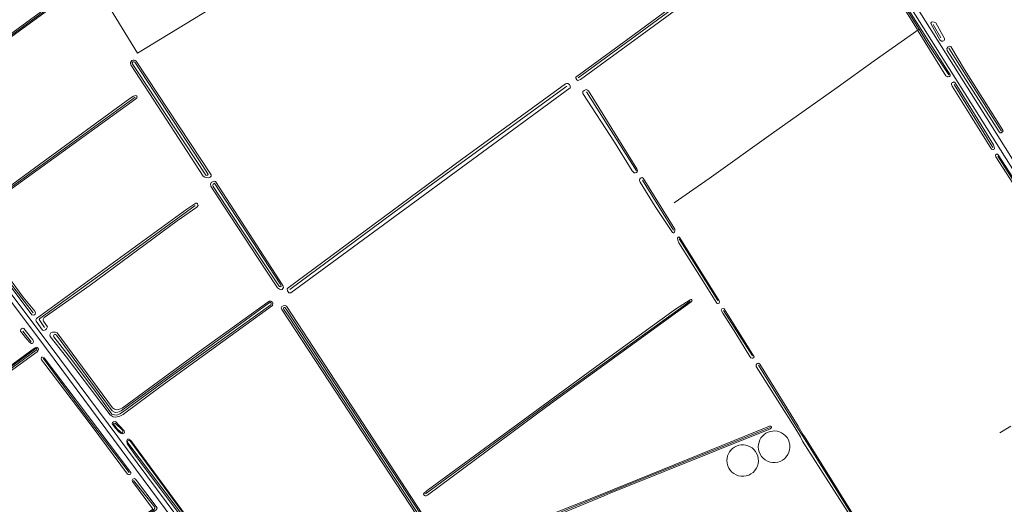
# Model space of a CAD drawing. Extents: x 177628 to 188968, y 384226 to 390673.
# Tile 346 of 393: x 186355 to 186983, y 386524 to 386833. Entities that reach past the tile are written whole.
import ezdxf

# ---------------------------------------------------------------- set-up
doc = ezdxf.new("R2010")
doc.units = 0
for name, color, linetype, lineweight in [('B02_T', 14, 'Continuous', 9), ('B14_F', 14, 'Continuous', 9), ('T04_F', 253, 'HAAG', 9), ('T07_F', 253, 'Continuous', 9), ('T09_F', 253, 'Continuous', 9), ('V00_T', 8, 'Continuous', 9), ('V06_F', 8, 'Continuous', 9), ('W01_F', 253, 'Continuous', 9)]:
    doc.layers.add(name, color=color, linetype=linetype, lineweight=lineweight)
doc.linetypes.add('HAAG', pattern='A,4,-1,[5,TOPOCAD.SHX,S=0.35,R=0,X=-0.35,Y=-0.35],-1', length=6)

msp = doc.modelspace()

# ---------------------------------------------------------------- linework, layer by layer
at = {"layer": 'B02_T', "linetype": 'Continuous'}
msp.add_lwpolyline([(186411.997, 386840.943), (186489.551, 386888.368), (186507.332, 386859.291), (186429.778, 386811.866), (186411.997, 386840.943)], dxfattribs=at)
at = {"layer": 'B14_F', "linetype": 'Continuous'}
for centre, radius, start, end in [((186835.976, 386560.719), 10.096, 45.004162, 179.996004), ((186835.976, 386560.72), 10.096, 180.002153, 44.998013), ((186815.909, 386551.886), 10.042, 44.99986, 179.997578), ((186815.909, 386551.886), 10.042, 179.997166, 45.000273)]:
    msp.add_arc(centre, radius, start, end, dxfattribs=at)
at = {"layer": 'T04_F', "linetype": 'HAAG'}
msp.add_lwpolyline([(186986.907, 386573.805), (186979.903, 386569.514)], dxfattribs=at)
at = {"layer": 'T07_F', "linetype": 'Continuous'}
for points in [[(186273.13, 386767.287), (186273.982, 386768.587), (186384.795, 386849.379), (186385.213, 386850.417), (186384.545, 386851.617), (186344.496, 386912.444)], [(186873.345, 386914.823), (186797.828, 386859.924), (186711.042, 386796.084)], [(186907.025, 386861.491), (186928.484, 386827.105)], [(186937.438, 386830.157), (186942.435, 386821.658)], [(186772.215, 386716.357), (186794.562, 386732.006), (186833.978, 386760.28), (186876.191, 386790.011), (186899.704, 386807.04), (186928.484, 386827.105)], [(186928.484, 386827.105), (186934.136, 386818.048), (186947.351, 386798.139)], [(186947.387, 386815.09), (186980.973, 386762.116)], [(186703.792, 386790.731), (186615.675, 386726.715), (186527.036, 386660.992)], [(186950.877, 386791.951), (186975.539, 386751.773)], [(186716.326, 386787.164), (186748.226, 386736.849)], [(186428.222, 386783.741), (186367.432, 386739.568), (186319.669, 386705.162), (186319.178, 386705.031), (186318.613, 386705.258), (186318.17, 386705.929), (186288.229, 386745.595), (186278.292, 386758.47)], [(186978.688, 386746.116), (187003.58, 386707.033)], [(186752.082, 386730.914), (186771.735, 386698.897)], [(186466.61, 386714.707), (186408.099, 386671.972), (186367.462, 386642.477), (186367.14, 386641.949), (186367.422, 386641.288), (186370.46, 386636.723)], [(186775.416, 386693.411), (186800.13, 386654.022)], [(186363.308, 386646.176), (186343.01, 386672.372)], [(186782.467, 386653.702), (186692.063, 386588.332), (186613.631, 386530.61)], [(186803.673, 386647.611), (186822.224, 386618.671)], [(186361.961, 386627.647), (186356.748, 386634.448)], [(186424.478, 386544.203), (186392.937, 386585.639), (186369.547, 386617.28)], [(186825.9, 386612.853), (186850.309, 386573.642)], [(186633.669, 386492.261), (186754.562, 386541.273), (186833.406, 386572.976)], [(186854.188, 386567.526), (186850.309, 386573.642)], [(186854.188, 386567.526), (186887.247, 386514.694)], [(186427.321, 386539.253), (186440.803, 386522.247), (186440.79, 386521.623), (186440.52, 386520.959), (186439.958, 386520.173), (186352.164, 386456.066), (186298.103, 386416.813)]]:
    msp.add_lwpolyline(points, dxfattribs=at)
at = {"layer": 'T09_F', "linetype": 'Continuous'}
for points in [[(186832.879, 386883.258), (186873.339, 386912.719), (186873.967, 386913.597), (186874.104, 386914.729), (186873.72, 386915.641), (186873.103, 386916.379), (186872.526, 386916.289), (186871.809, 386915.988), (186792.65, 386857.806), (186742.737, 386820.913), (186709.422, 386796.531), (186709.511, 386795.955), (186710.016, 386794.939), (186710.653, 386794.517), (186711.425, 386794.689), (186712.375, 386795.165), (186832.879, 386883.258)], [(186279.185, 386773.387), (186383.636, 386849.673), (186383.808, 386850.371), (186383.554, 386850.966), (186343.601, 386912.303)], [(186345.462, 386913.252), (186357.867, 386893.849), (186385.962, 386851.366), (186386.384, 386850.374), (186386.109, 386849.554), (186384.038, 386847.813), (186307.416, 386792.208)], [(186927.846, 386826.057), (186927.935, 386825.915), (186935.176, 386814.306), (186945.551, 386797.498), (186946.402, 386796.936), (186946.679, 386796.823), (186947.413, 386796.901), (186947.87, 386797.093), (186948.206, 386797.388), (186948.247, 386798.02), (186908.206, 386860.878), (186907.849, 386861.725), (186907.184, 386862.212), (186906.71, 386862.243), (186906.124, 386861.996), (186905.914, 386861.218), (186927.172, 386827.138)], [(186944.723, 386821.324), (186944.725, 386820.475), (186944.358, 386820.029), (186943.606, 386819.598), (186942.678, 386819.562), (186941.714, 386820.453), (186936.097, 386830.498), (186935.886, 386830.97), (186936.454, 386831.601), (186937.241, 386831.953), (186938.081, 386831.762), (186939.097, 386831.177), (186944.723, 386821.324)], [(186927.172, 386827.138), (186927.2, 386827.092)], [(186957.358, 386801.481), (186948.775, 386816.055), (186948.014, 386816.281), (186946.999, 386816.017), (186946.214, 386814.816), (186946.469, 386813.609), (186979.539, 386761.737), (186980.205, 386761.091), (186980.748, 386761.144), (186981.771, 386761.601), (186982.146, 386762.24), (186981.9, 386762.791), (186976.89, 386770.842), (186957.358, 386801.481)], [(186445.83, 386773.358), (186425.491, 386804.492)], [(186428.963, 386806.738), (186476.745, 386734.342), (186476.846, 386733.37), (186476.137, 386732.833), (186474.947, 386732.326), (186474.023, 386732.479), (186472.787, 386732.812), (186471.798, 386733.485), (186445.83, 386773.358)], [(186636.592, 386744.103), (186702.772, 386792.293), (186703.424, 386792.568), (186704.278, 386792.544), (186705.313, 386791.906), (186705.752, 386790.863), (186705.989, 386790.119), (186705.773, 386789.721), (186527.658, 386658.963), (186527.017, 386658.846), (186526.265, 386658.991), (186525.521, 386660.212), (186525.25, 386661.402), (186525.83, 386662.03), (186636.592, 386744.103)], [(186961.293, 386772.132), (186949.491, 386790.871), (186949.052, 386791.914), (186949.076, 386792.768), (186950.027, 386793.245), (186950.613, 386793.492), (186951.371, 386792.967), (186975.879, 386753.338), (186976.6, 386751.262), (186976.308, 386750.679), (186975.841, 386750.329), (186975.461, 386750.323), (186974.655, 386750.597), (186961.293, 386772.132)], [(186320.084, 386704.328), (186428.664, 386782.841), (186429.335, 386783.283), (186429.591, 386783.783), (186429.404, 386784.406), (186428.754, 386784.832), (186427.281, 386784.439), (186425.003, 386783), (186367.172, 386740.869)], [(186734.182, 386755.157), (186745.41, 386736.867), (186746.628, 386735.615), (186747.417, 386735.564), (186748.161, 386735.8), (186748.6, 386736.215), (186748.799, 386736.836), (186748.278, 386738.075), (186717.466, 386787.939), (186716.986, 386788.351), (186715.957, 386788.608), (186714.691, 386788.152), (186713.954, 386787.535), (186713.861, 386786.115), (186734.182, 386755.157)], [(186992.458, 386722.339), (187002.678, 386706.08), (187003.316, 386705.658), (187004.088, 386705.83), (187004.516, 386706.087), (187004.781, 386706.735), (187004.314, 386707.843), (186978.959, 386747.115), (186978.163, 386747.548), (186977.381, 386747.218), (186977.117, 386746.57), (186977.353, 386745.826), (186992.458, 386722.339)], [(186367.172, 386740.869), (186320.778, 386706.733)], [(186511.697, 386673.375), (186519.033, 386662.204), (186520.484, 386661.181), (186521.238, 386660.878), (186521.994, 386661.121), (186522.543, 386661.667), (186522.846, 386662.422), (186522.472, 386663.668), (186479.471, 386729.957), (186478.934, 386730.119), (186477.555, 386729.688), (186476.762, 386729.35), (186476.306, 386728.218), (186476.587, 386727.01), (186484.544, 386714.931), (186511.697, 386673.375)], [(186760.175, 386714.005), (186750.48, 386729.564), (186750.078, 386730.7), (186750.205, 386731.674), (186751.138, 386732.374), (186751.817, 386732.583), (186752.483, 386732.096), (186772.543, 386699.57), (186772.666, 386698.548), (186772.402, 386697.9), (186771.915, 386697.235), (186771.496, 386697.135), (186771.071, 386697.417), (186760.175, 386714.005)], [(186399.504, 386663.866), (186370.287, 386643.141), (186369.672, 386642.019), (186369.604, 386641.443), (186369.83, 386640.914), (186372.341, 386637.219), (186371.819, 386636.059), (186371.072, 386635.429), (186369.948, 386634.95), (186369.212, 386635.027), (186365.186, 386640.811), (186364.98, 386641.661), (186365.426, 386642.632), (186461.171, 386712.397), (186466.436, 386715.811), (186467.031, 386716.065), (186467.616, 386716.158), (186468.106, 386715.741), (186468.424, 386714.627), (186467.686, 386713.61), (186455.049, 386704.946), (186399.504, 386663.866)], [(186789.509, 386668.198), (186799.342, 386652.313), (186799.74, 386652.096), (186800.371, 386652.055), (186800.903, 386652.432), (186801.177, 386653.238), (186800.995, 386653.852), (186775.86, 386694.061), (186775.352, 386694.538), (186775.102, 386694.586), (186774.776, 386694.449), (186774.261, 386693.849), (186774.467, 386692.631), (186775.077, 386690.817), (186789.509, 386668.198)], [(186356.914, 386656.192), (186364.293, 386647.305), (186364.678, 386646.218), (186364.497, 386645.36), (186364.118, 386644.964), (186363.391, 386644.655), (186362.344, 386644.912), (186342.133, 386672.004), (186341.645, 386673.515), (186341.807, 386674.053), (186342.733, 386674.447), (186343.469, 386674.37), (186356.914, 386656.192)], [(186470.516, 386622.403), (186512.906, 386653.021), (186514.024, 386653.645), (186514.813, 386653.594), (186515.548, 386653.213), (186516.058, 386652.277), (186515.998, 386650.87), (186444.151, 386598.645), (186422.558, 386582.688), (186420.608, 386581.215), (186418.522, 386580.337), (186416.072, 386579.689), (186414.271, 386579.775), (186412.324, 386581.027), (186384.484, 386617.91), (186374.016, 386631.112), (186373.879, 386632.166), (186374.509, 386633.314), (186375.63, 386633.747), (186377.479, 386633.912), (186378.59, 386633.459), (186413.858, 386585.585), (186415.199, 386584.769), (186416.343, 386584.33), (186417.694, 386584.4), (186418.974, 386584.823), (186420.101, 386585.336), (186470.516, 386622.403)], [(186690.888, 386586.377), (186614.826, 386529.768), (186613.947, 386529.397), (186613.31, 386529.36), (186612.861, 386529.516), (186612.405, 386530.053), (186612.293, 386530.773), (186614.655, 386532.726), (186666.297, 386570.616), (186720.565, 386610.378), (186772.979, 386648.439), (186782.392, 386654.512), (186782.783, 386654.676), (186783.229, 386654.711), (186783.46, 386654.616), (186783.597, 386654.29), (186783.548, 386653.771), (186783.136, 386653.29), (186690.888, 386586.377)], [(186628.713, 386491.537), (186524.767, 386650.339), (186524.022, 386650.809), (186522.817, 386650.693), (186521.781, 386650.179), (186521.472, 386649.422), (186521.977, 386648.225), (186598.945, 386530.877), (186635.805, 386474.573), (186636.057, 386473.974)], [(186811.483, 386632.949), (186803.276, 386646.066), (186802.449, 386647.482), (186802.285, 386647.873), (186802.689, 386648.734), (186803.499, 386648.998), (186804.055, 386648.772), (186823.281, 386618.044), (186823.065, 386617.646), (186822.31, 386617.252), (186821.93, 386617.245), (186821.216, 386617.482), (186820.571, 386618.284), (186811.483, 386632.949)], [(186359.196, 386629.448), (186361.051, 386627.292), (186362.255, 386626.667), (186362.53, 386626.65), (186363.04, 386626.867), (186363.34, 386627.263), (186363.447, 386628.112), (186363.109, 386628.906), (186357.374, 386636.239), (186356.412, 386636.298), (186355.845, 386636.056), (186355.464, 386635.693), (186355.227, 386634.521), (186359.196, 386629.448)], [(186164.97, 386470.78), (186220.794, 386513.748), (186288.849, 386564.819), (186332.198, 386596.948), (186365.706, 386621.325), (186366.322, 386622.255), (186366.595, 386623.042), (186366.307, 386623.726), (186366.13, 386623.987), (186365.643, 386624.185), (186364.911, 386624.011), (186364.056, 386623.651), (186298.972, 386576.046), (186226.466, 386522.632), (186155.811, 386469.92)], [(186400.887, 386573.635), (186423.448, 386543.323), (186424.153, 386543.083), (186424.787, 386543.014), (186425.243, 386543.206), (186425.603, 386543.626), (186425.558, 386544.211), (186370.304, 386617.42), (186369.259, 386617.987), (186368.722, 386617.828), (186368.542, 386617.618), (186368.326, 386616.855), (186368.566, 386616.285), (186370.039, 386614.22), (186400.887, 386573.635)], [(186851.232, 386573.88), (186826.752, 386613.444), (186825.966, 386614.034), (186825.092, 386613.743), (186824.594, 386612.92), (186824.467, 386611.946), (186838.145, 386590.39), (186849.212, 386573.03)], [(186415.774, 386572.502), (186417.921, 386570.194), (186418.995, 386569.315), (186419.969, 386568.864), (186421.394, 386569.385), (186421.503, 386570.057), (186421.328, 386570.845), (186415.698, 386576.777), (186414.588, 386576.623), (186413.912, 386576.182), (186413.726, 386575.321), (186415.774, 386572.502)], [(186632.474, 386493.199), (186726.133, 386530.516), (186833.088, 386573.91)], [(186833.667, 386572.231), (186731.461, 386531.071), (186727.453, 386529.384), (186634.103, 386490.969)], [(186833.667, 386572.231), (186833.752, 386572.265)], [(186852.879, 386567.055), (186849.212, 386573.03)], [(186854.577, 386568.307), (186851.232, 386573.88)], [(186492.19, 386469.489), (186455.673, 386518.653), (186428.487, 386555.141), (186423.452, 386562.263), (186422.941, 386563.849), (186422.966, 386564.721), (186423.435, 386565.467), (186424.345, 386565.537), (186425.487, 386564.686), (186492.576, 386473.411), (186493.21, 386473.208), (186494.036, 386473.477), (186551.007, 386499.262), (186551.718, 386499.248)], [(186852.879, 386567.055), (186854.031, 386564.318), (186872.544, 386535.284), (186886.517, 386513.393), (186886.915, 386513.177), (186887.323, 386513.118), (186887.714, 386513.283), (186888.067, 386514.813), (186855.369, 386567.336), (186854.577, 386568.307)], [(186300.678, 386416.989), (186362.043, 386462.424), (186441.624, 386520.562), (186442.098, 386521.03), (186442.263, 386521.436), (186442.257, 386521.769), (186428.564, 386540.105), (186427.948, 386540.45), (186426.865, 386539.994), (186426.454, 386539.216), (186426.637, 386538.622), (186439.46, 386521.397), (186439.538, 386520.893), (186439.439, 386520.649), (186438.983, 386520.457), (186363.28, 386465.227), (186299.577, 386418.808)]]:
    msp.add_lwpolyline(points, dxfattribs=at)
at = {"layer": 'T09_F', "linetype": 'Continuous', "extrusion": (0, 0, -1)}
for centre, radius, start, end in [((-186427.372, 386805.391), 2.085, 334.44642, 139.75678), ((-186427.363, 386805.4), 1.009, 350.604038, 128.979299), ((-186833.378, 386573.071), 0.888, 70.914378, 245.122944)]:
    msp.add_arc(centre, radius, start, end, dxfattribs=at)
at = {"layer": 'V00_T', "linetype": 'Continuous'}
for points in [[(186757.232, 387111.243), (186848.809, 386965.36), (186971.89, 386770.001), (187046.492, 386651.1), (187084.355, 386590.926)], [(187058.415, 386626.427), (187043.933, 386649.461), (186969.051, 386767.991), (186893.492, 386888.211), (186846.077, 386963.931), (186754.133, 387109.472)]]:
    msp.add_lwpolyline(points, dxfattribs=at)
at = {"layer": 'V06_F', "linetype": 'Continuous'}
for points in [[(186215.901, 386834.542), (186286.773, 386741.373), (186374.067, 386625.095), (186497.41, 386459.18)], [(186213.901, 386833.191), (186284.369, 386739.579), (186371.663, 386623.301), (186495.121, 386456.96)]]:
    msp.add_lwpolyline(points, dxfattribs=at)
at = {"layer": 'W01_F', "linetype": 'Continuous'}
for points in [[(186426.368, 386805.235), (186429.765, 386800.261), (186459.878, 386754.589)], [(186459.878, 386754.589), (186473.385, 386734.037), (186473.991, 386733.901), (186474.39, 386734.069), (186474.866, 386734.426), (186474.709, 386734.986), (186469.254, 386743.107), (186427.998, 386806.184)], [(186495.001, 386700.922), (186478.126, 386726.869), (186477.913, 386727.562), (186477.993, 386728.301), (186478.641, 386728.809), (186478.774, 386728.865), (186479.236, 386728.511), (186520.843, 386664.651), (186521.498, 386663.282), (186521.25, 386662.942), (186520.889, 386662.869), (186520.472, 386662.928), (186520.077, 386663.31), (186495.001, 386700.922)], [(186403.594, 386595.079), (186413.516, 386581.556), (186415.039, 386581.1), (186416.611, 386580.901), (186418.569, 386581.646), (186420.319, 386582.697), (186452.272, 386606.33), (186514.799, 386651.291), (186515.114, 386651.659), (186515.079, 386652.114), (186514.855, 386652.646), (186514.515, 386652.895), (186513.85, 386652.615), (186498.726, 386641.471), (186419.339, 386583.537), (186417.249, 386582.735), (186415.522, 386582.557), (186413.719, 386583.678), (186378.021, 386632.011), (186377.531, 386632.432), (186377.114, 386632.491), (186376.582, 386632.267), (186376.274, 386631.511), (186376.526, 386630.912), (186385.598, 386619.223), (186403.594, 386595.079)], [(186628.694, 386490.037), (186524.715, 386648.61), (186523.792, 386649.526), (186523.477, 386649.546), (186523.188, 386649.502), (186522.897, 386648.918), (186523.171, 386648.267), (186526.464, 386643.362), (186556.017, 386598.491)], [(186156.655, 386469.221), (186153.104, 386466.131), (186139.068, 386455.628), (186138.587, 386455.149), (186138.809, 386454.627), (186139.355, 386454.311), (186139.719, 386454.26), (186140.183, 386454.458), (186141.743, 386455.465), (186164.54, 386472.922), (186204.666, 386503.45), (186244.849, 386533.523), (186305.439, 386578.457), (186365.115, 386622.317), (186365.273, 386622.59), (186365.473, 386623.087), (186365.349, 386623.377), (186365.076, 386623.535), (186363.99, 386622.866), (186268.942, 386552.766), (186223.061, 386519.169), (186196.914, 386499.6), (186156.655, 386469.221)], [(186556.017, 386598.491), (186569.726, 386577.409), (186606.533, 386521.321), (186638.37, 386473.576), (186638.47, 386473.158)], [(186416.509, 386572.399), (186414.404, 386575.351), (186414.891, 386575.869), (186415.809, 386575.55), (186420.189, 386571.285), (186420.497, 386570.554), (186420.493, 386570.004), (186420.206, 386569.57), (186419.723, 386569.601), (186419.261, 386569.955), (186416.509, 386572.399)], [(186493.002, 386470.709), (186492.718, 386470.824), (186492.407, 386471.006), (186459.839, 386515.254), (186423.693, 386563.164), (186423.395, 386564.057), (186423.616, 386564.463), (186424.176, 386564.621), (186424.887, 386564.607), (186492.869, 386472.141), (186493.762, 386472.439), (186529.114, 386488.182)]]:
    msp.add_lwpolyline(points, dxfattribs=at)

doc.saveas('drawing.dxf')
